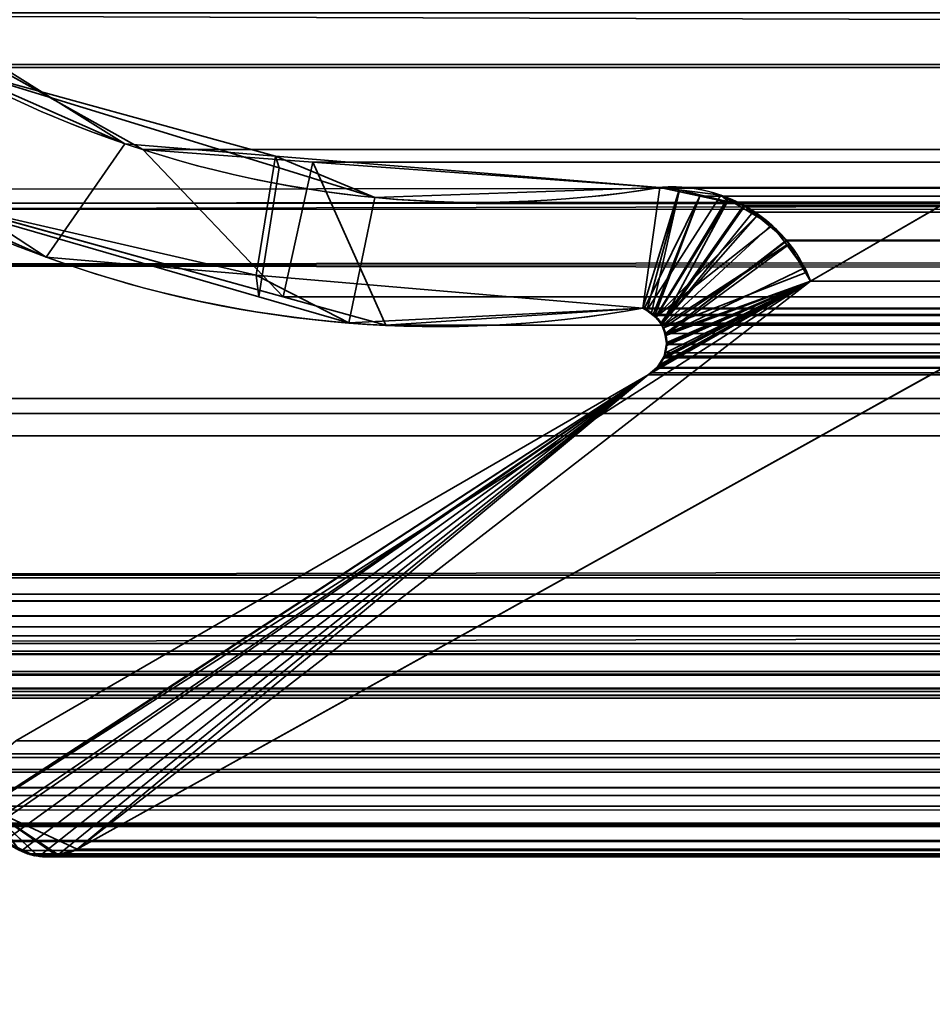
# Model space of a CAD drawing. Header units: millimetres. Extents: x -503 to 6703, y -110 to 193.
# Tile 374 of 656: x 1144.55 to 1150.02, y -5.63 to 0.27. Entities that reach past the tile are written whole.
import ezdxf

# ---------------------------------------------------------------- set-up
doc = ezdxf.new("R2010")
doc.units = ezdxf.units.MM
doc.layers.add('151', color=7, linetype='Continuous', true_color=0xffffff)

# ---------------------------------------------------------------- blocks, each defined once
blk = doc.blocks.new('UG_SURFACE_002')
at = {"layer": '151', "color": 252, "linetype": 'Continuous', "lineweight": 35}
for points in [[(2052.5, -14, 2212.25), (2052.5, 174.4, 2212.25), (947.5, 174.4, 2212.25), (947.5, -14, 2212.25)], [(1097.5, -14, 2062.2499), (1097.5, 174.4, 2062.2499), (1902.5, 174.4, 2062.2499), (1902.5, -14, 2062.2499)]]:
    blk.add_3dface(points, dxfattribs=at)
blk = doc.blocks.new('UG_SURFACE_141')
at = {"layer": '151', "color": 35, "linetype": 'Continuous', "lineweight": 35}
for points in [[(1141, 0, 2), (1859, 0, 2), (1859, -2), (1141, -2)], [(1859, 0, 2), (1141, 0, 2), (1192.1731, 0, 1005.7611), (1196, 0, 1005)], [(1141, 0, 2), (1141, 0, 1027), (1186.7613, 0, 1011.1731), (1188.929, 0, 1007.929)], [(1141, 0, 1027), (1186, 0, 1031.9999), (1186, 0, 1015)], [(1188.929, 0, 1007.929), (1192.1731, 0, 1005.7611), (1141, 0, 2)], [(1141, 0, 1027), (1186.7613, 0, 1035.8268), (1186, 0, 1031.9999)], [(1141, 0, 1027), (1186.4895, 0, 1107.0901), (1186.0548, 0, 1102.9547)], [(1186, 0, 1015), (1186.7613, 0, 1011.1731), (1141, 0, 1027)], [(1186.0548, 0, 1102.9547), (1188.929, 0, 1039.0711), (1186.7613, 0, 1035.8268), (1141, 0, 1027)], [(1141, 0, 2017), (1188.5686, 0, 1110.6913), (1186.4895, 0, 1107.0901)], [(1186.4895, 0, 1107.0901), (1141, 0, 1027), (1141, 0, 2017)], [(1141, 0, 2017), (1196, 0, 1114), (1191.9327, 0, 1113.1355)], [(1191.9327, 0, 1113.1355), (1188.5686, 0, 1110.6913), (1141, 0, 2017)], [(1200.0674, 0, 1113.1355), (1196, 0, 1114), (1141, 0, 2017), (1859, 0, 2017)], [(1859, -9, 2017), (1859, 0, 2017), (1141, 0, 2017), (1141, -9, 2017)], [(1859, -2), (1859, -9), (1141, -9), (1141, -2)]]:
    blk.add_3dface(points, dxfattribs=at)
blk = doc.blocks.new('UG_SURFACE_168')
at = {"layer": '151', "color": 252, "linetype": 'Continuous', "lineweight": 35}
for points in [[(1135.5, -25.92, 2021.75), (1864.5, -25.92, 2021.75), (1864.5, 14.42, 2021.75), (1135.5, 14.42, 2021.75)], [(1137, -25.92, 2020.2501), (1137, 14.42, 2020.2501), (1863, 14.42, 2020.2501), (1863, -25.92, 2020.2501)]]:
    blk.add_3dface(points, dxfattribs=at)
blk = doc.blocks.new('UG_SURFACE_196')
at = {"layer": '151', "color": 7, "linetype": 'Continuous', "lineweight": 35}
for points in [[(1143.8143, -0.567, 2013.4356), (1144.7138, -1.1528, 2012.5363), (1145.1848, -0.474, 2012.0652), (1144.0574, 0.2278, 2013.1927)], [(1144.1391, -0.0133, -7.75), (1144.0574, 0.2278, 2013.1927), (1145.1848, -0.474, 2012.0652)], [(1144.1391, -0.0133, -7.75), (1146.1076, -0.6191, -7.75), (1145.9864, -1.3907, -7.75), (1143.8637, -0.7759, -7.75)], [(1144.1391, -0.0133, -7.75), (1145.1848, -0.474, 2012.0652), (1146.0862, -0.5476, 2011.1637)], [(1146.0862, -0.5476, 2011.1637), (1146.1076, -0.6191, -7.75), (1144.1391, -0.0133, -7.75)], [(1152.2764, -0.597, -7.75), (1144.8995, -4.6975, -7.75), (1149.2902, -1.2961, -7.75), (1151.4056, -0.0688, -7.75)], [(1151.4056, -0.0688, 2005.8444), (1149.2902, -1.2961, 2007.9598), (1144.8995, -4.6975, 2012.3506), (1152.2764, -0.597, 2004.9736)], [(1151.4056, -0.0688, -7.75), (1149.2902, -1.2961, -7.75), (1149.2902, -1.2961, 2007.9598), (1151.4056, -0.0688, 2005.8444)], [(1146.0862, -0.5476, 2011.1637), (1145.1848, -0.474, 2012.0652), (1144.7138, -1.1528, 2012.5363), (1145.9702, -1.2602, 2011.2798)], [(1144.7138, -1.1528, 2012.5363), (1143.8143, -0.567, 2013.4356), (1143.8637, -0.7759, -7.75)], [(1145.9702, -1.2602, 2011.2798), (1148.2856, -1.4582, 2008.9643), (1148.3876, -0.7357, 2008.8625), (1146.0862, -0.5476, 2011.1637)], [(1146.6807, -0.7956, -7.75), (1146.0862, -0.5476, 2011.1637), (1148.3876, -0.7357, 2008.8625)], [(1146.6807, -0.7956, -7.75), (1146.1076, -0.6191, -7.75), (1146.0862, -0.5476, 2011.1637)], [(1152.2764, -0.597, 2004.9736), (1144.8995, -4.6975, 2012.3506), (1144.8995, -4.6975, -7.75), (1152.2764, -0.597, -7.75)], [(1146.1076, -0.6191, -7.75), (1146.6807, -0.7956, -7.75), (1146.526, -1.547, -7.75), (1145.9864, -1.3907, -7.75)], [(1148.2856, -1.4582, -7.75), (1146.526, -1.547, -7.75), (1146.6807, -0.7956, -7.75), (1148.3876, -0.7357, -7.75)], [(1148.3876, -0.7357, 2008.8625), (1148.3876, -0.7357, -7.75), (1146.6807, -0.7956, -7.75)], [(1148.3876, -0.7357, -7.75), (1148.5034, -0.7501, -7.75), (1148.2856, -1.4582, -7.75)], [(1148.5028, -0.7599, 2008.7473), (1148.3876, -0.7357, 2008.8625), (1148.2856, -1.4582, 2008.9643), (1148.3102, -1.4716, 2008.9397)], [(1148.3085, -1.473, -7.75), (1148.2856, -1.4582, -7.75), (1148.5034, -0.7501, -7.75), (1148.752, -0.781, -7.75)], [(1148.3102, -1.4716, 2008.9397), (1148.3375, -1.4864, 2008.9126), (1148.5028, -0.7599, 2008.7473)], [(1148.7916, -0.8206, 2008.4584), (1148.5028, -0.7599, 2008.7473), (1148.3375, -1.4864, 2008.9126), (1148.3632, -1.5149, 2008.8868)], [(1148.3876, -0.7357, -7.75), (1148.3876, -0.7357, 2008.8625), (1148.5028, -0.7599, 2008.7473)], [(1148.5028, -0.7599, 2008.7473), (1148.5034, -0.7501, -7.75), (1148.3876, -0.7357, -7.75)], [(1148.5034, -0.7501, -7.75), (1148.5028, -0.7599, 2008.7473), (1148.7916, -0.8206, 2008.4584)], [(1148.7916, -0.8206, 2008.4584), (1148.752, -0.781, -7.75), (1148.5034, -0.7501, -7.75)], [(1143.8637, -0.7759, -7.75), (1145.9864, -1.3907, -7.75), (1145.9702, -1.2602, 2011.2798)], [(1145.9702, -1.2602, 2011.2798), (1144.7138, -1.1528, 2012.5363), (1143.8637, -0.7759, -7.75)], [(1148.752, -0.781, -7.75), (1148.79, -0.8036, -7.75), (1148.3629, -1.508, -7.75), (1148.3085, -1.473, -7.75)], [(1148.79, -0.8036, -7.75), (1148.9669, -0.9082, -7.75), (1148.3629, -1.508, -7.75)], [(1148.3632, -1.5149, 2008.8868), (1148.398, -1.5535, 2008.852), (1148.7916, -0.8206, 2008.4584)], [(1148.398, -1.5535, 2008.852), (1148.9727, -0.9008, 2008.2772), (1148.8874, -0.8407, 2008.3625), (1148.7916, -0.8206, 2008.4584)], [(1148.7916, -0.8206, 2008.4584), (1148.79, -0.8036, -7.75), (1148.752, -0.781, -7.75)], [(1148.79, -0.8036, -7.75), (1148.7916, -0.8206, 2008.4584), (1148.8874, -0.8407, 2008.3625)], [(1148.8874, -0.8407, 2008.3625), (1148.9669, -0.9082, -7.75), (1148.79, -0.8036, -7.75)], [(1148.8874, -0.8407, 2008.3625), (1148.9727, -0.9008, 2008.2772), (1148.9669, -0.9082, -7.75)], [(1148.365, -1.5112, -7.75), (1148.3629, -1.508, -7.75), (1148.9669, -0.9082, -7.75), (1149.0604, -0.9635, -7.75)], [(1149.0554, -0.9589, 2008.1947), (1148.9727, -0.9008, 2008.2772), (1148.398, -1.5535, 2008.852), (1148.402, -1.5635, 2008.848)], [(1149.0604, -0.9635, -7.75), (1148.9669, -0.9082, -7.75), (1148.9727, -0.9008, 2008.2772)], [(1149.0604, -0.9635, -7.75), (1148.9727, -0.9008, 2008.2772), (1149.0554, -0.9589, 2008.1947)], [(1148.4014, -1.5638, -7.75), (1148.365, -1.5112, -7.75), (1149.0604, -0.9635, -7.75), (1149.1469, -1.0803, -7.75)], [(1148.402, -1.5635, 2008.848), (1148.4238, -1.6191, 2008.8263), (1149.1517, -1.0837, 2008.0984), (1149.0554, -0.9589, 2008.1947)], [(1149.0554, -0.9589, 2008.1947), (1149.1469, -1.0803, -7.75), (1149.0604, -0.9635, -7.75)], [(1149.0554, -0.9589, 2008.1947), (1149.1517, -1.0837, 2008.0984), (1149.1469, -1.0803, -7.75)], [(1149.1469, -1.0803, -7.75), (1148.4094, -1.5754, -7.75), (1148.4014, -1.5638, -7.75)], [(1149.1469, -1.0803, -7.75), (1149.2668, -1.2421, -7.75), (1148.4094, -1.5754, -7.75)], [(1148.4238, -1.6191, 2008.8263), (1149.2546, -1.217, 2007.9954), (1149.1517, -1.0837, 2008.0984)], [(1149.2668, -1.2421, -7.75), (1149.1469, -1.0803, -7.75), (1149.1517, -1.0837, 2008.0984)], [(1149.2668, -1.2421, -7.75), (1149.1517, -1.0837, 2008.0984), (1149.2546, -1.217, 2007.9954)], [(1149.2902, -1.2961, 2007.9598), (1149.2546, -1.217, 2007.9954), (1148.4238, -1.6191, 2008.8263), (1148.4239, -1.622, 2008.826)], [(1149.2546, -1.217, 2007.9954), (1149.2902, -1.2961, -7.75), (1149.2668, -1.2421, -7.75)], [(1149.2546, -1.217, 2007.9954), (1149.2902, -1.2961, 2007.9598), (1149.2902, -1.2961, -7.75)], [(1144.3566, -4.4464, 2012.8934), (1149.2902, -1.2961, 2007.9598), (1148.3175, -1.8586, 2008.9326)], [(1144.8995, -4.6975, 2012.3506), (1149.2902, -1.2961, 2007.9598), (1144.3566, -4.4464, 2012.8934)], [(1148.3175, -1.8586, -7.75), (1148.3632, -1.8237, -7.75), (1149.2902, -1.2961, -7.75), (1144.8995, -4.6975, -7.75)], [(1145.9702, -1.2602, 2011.2798), (1145.9864, -1.3907, -7.75), (1146.526, -1.547, -7.75)], [(1148.2856, -1.4582, 2008.9643), (1145.9702, -1.2602, 2011.2798), (1146.526, -1.547, -7.75)], [(1148.3684, -1.813, 2008.8818), (1148.3175, -1.8586, 2008.9326), (1149.2902, -1.2961, 2007.9598)], [(1149.2902, -1.2961, -7.75), (1148.3632, -1.8237, -7.75), (1148.3684, -1.8157, -7.75)], [(1148.3684, -1.8157, -7.75), (1148.4028, -1.763, -7.75), (1149.2902, -1.2961, -7.75)], [(1149.2902, -1.2961, 2007.9598), (1148.3861, -1.7971, 2008.8639), (1148.3684, -1.813, 2008.8818)], [(1149.2902, -1.2961, 2007.9598), (1148.4141, -1.7456, 2008.8358), (1148.4044, -1.7635, 2008.8456), (1148.3861, -1.7971, 2008.8639)], [(1148.4028, -1.763, -7.75), (1148.4141, -1.7456, -7.75), (1149.2902, -1.2961, -7.75)], [(1148.4197, -1.623, -7.75), (1148.4094, -1.5754, -7.75), (1149.2668, -1.2421, -7.75), (1149.2902, -1.2961, -7.75)], [(1149.2902, -1.2961, -7.75), (1148.4141, -1.7456, -7.75), (1148.4257, -1.6816, -7.75)], [(1149.2902, -1.2961, 2007.9598), (1148.4282, -1.6826, 2008.8217), (1148.4141, -1.7456, 2008.8358)], [(1149.2902, -1.2961, -7.75), (1148.4288, -1.6645, -7.75), (1148.4197, -1.623, -7.75)], [(1148.4239, -1.622, 2008.826), (1148.4282, -1.6821, 2008.8217), (1148.4282, -1.6826, 2008.8217), (1149.2902, -1.2961, 2007.9598)], [(1148.4257, -1.6816, -7.75), (1148.4288, -1.6645, -7.75), (1149.2902, -1.2961, -7.75)], [(1146.526, -1.547, -7.75), (1148.2856, -1.4582, -7.75), (1148.2856, -1.4582, 2008.9643)], [(1148.2856, -1.4582, -7.75), (1148.3085, -1.473, -7.75), (1148.3102, -1.4716, 2008.9397)], [(1148.3102, -1.4716, 2008.9397), (1148.2856, -1.4582, 2008.9643), (1148.2856, -1.4582, -7.75)], [(1148.3375, -1.4864, 2008.9126), (1148.3102, -1.4716, 2008.9397), (1148.3085, -1.473, -7.75)], [(1148.3085, -1.473, -7.75), (1148.3629, -1.508, -7.75), (1148.3632, -1.5149, 2008.8868)], [(1148.3632, -1.5149, 2008.8868), (1148.3375, -1.4864, 2008.9126), (1148.3085, -1.473, -7.75)], [(1148.3629, -1.508, -7.75), (1148.365, -1.5112, -7.75), (1148.3632, -1.5149, 2008.8868)], [(1148.398, -1.5535, 2008.852), (1148.3632, -1.5149, 2008.8868), (1148.365, -1.5112, -7.75)], [(1148.365, -1.5112, -7.75), (1148.4014, -1.5638, -7.75), (1148.402, -1.5635, 2008.848)], [(1148.402, -1.5635, 2008.848), (1148.398, -1.5535, 2008.852), (1148.365, -1.5112, -7.75)], [(1148.4238, -1.6191, 2008.8263), (1148.402, -1.5635, 2008.848), (1148.4014, -1.5638, -7.75)], [(1148.4014, -1.5638, -7.75), (1148.4094, -1.5754, -7.75), (1148.4239, -1.622, 2008.826)], [(1148.4239, -1.622, 2008.826), (1148.4238, -1.6191, 2008.8263), (1148.4014, -1.5638, -7.75)], [(1148.4094, -1.5754, -7.75), (1148.4197, -1.623, -7.75), (1148.4239, -1.622, 2008.826)], [(1148.4282, -1.6821, 2008.8217), (1148.4239, -1.622, 2008.826), (1148.4197, -1.623, -7.75)], [(1148.4197, -1.623, -7.75), (1148.4288, -1.6645, -7.75), (1148.4282, -1.6821, 2008.8217)], [(1148.4282, -1.6826, 2008.8217), (1148.4257, -1.6816, -7.75), (1148.4141, -1.7456, -7.75)], [(1148.4141, -1.7456, -7.75), (1148.4141, -1.7456, 2008.8358), (1148.4282, -1.6826, 2008.8217)], [(1148.4288, -1.6645, -7.75), (1148.4257, -1.6816, -7.75), (1148.4282, -1.6821, 2008.8217)], [(1148.4282, -1.6826, 2008.8217), (1148.4282, -1.6821, 2008.8217), (1148.4257, -1.6816, -7.75)], [(1148.3861, -1.7971, 2008.8639), (1148.4028, -1.763, -7.75), (1148.3684, -1.8157, -7.75)], [(1148.3861, -1.7971, 2008.8639), (1148.4044, -1.7635, 2008.8456), (1148.4028, -1.763, -7.75)], [(1148.4028, -1.763, -7.75), (1148.4044, -1.7635, 2008.8456), (1148.4141, -1.7456, 2008.8358)], [(1148.4141, -1.7456, 2008.8358), (1148.4141, -1.7456, -7.75), (1148.4028, -1.763, -7.75)], [(1148.3175, -1.8586, -7.75), (1148.3175, -1.8586, 2008.9326), (1148.3684, -1.813, 2008.8818)], [(1148.3684, -1.813, 2008.8818), (1148.3632, -1.8237, -7.75), (1148.3175, -1.8586, -7.75)], [(1148.3684, -1.813, 2008.8818), (1148.3684, -1.8157, -7.75), (1148.3632, -1.8237, -7.75)], [(1148.3684, -1.8157, -7.75), (1148.3684, -1.813, 2008.8818), (1148.3861, -1.7971, 2008.8639)], [(1144.3565, -4.4464, -7.75), (1148.3175, -1.8586, -7.75), (1144.8995, -4.6975, -7.75), (1144.7798, -4.7371, -7.75)], [(1144.5009, -4.0763, -7.75), (1144.5317, -4.0486, -7.75), (1148.3175, -1.8586, -7.75), (1144.3565, -4.4464, -7.75)], [(1148.3175, -1.8586, 2008.9326), (1144.5317, -4.0486, 2012.7182), (1144.4994, -4.0777, 2012.7506), (1144.3566, -4.4464, 2012.8934)], [(1144.5317, -4.0486, 2012.7182), (1148.3175, -1.8586, 2008.9326), (1148.3175, -1.8586, -7.75), (1144.5317, -4.0486, -7.75)], [(1144.3565, -4.4464, -7.75), (1144.7798, -4.7371, -7.75), (1144.7679, -4.7411, -7.75), (1144.6593, -4.7331, -7.75)], [(1144.6593, -4.7331, -7.75), (1144.6158, -4.7299, -7.75), (1144.5419, -4.693, -7.75), (1144.3565, -4.4464, -7.75)], [(1144.3566, -4.4464, 2012.8934), (1144.7802, -4.728, 2012.4698), (1144.8406, -4.7238, 2012.4094), (1144.8995, -4.6975, 2012.3506)], [(1144.3566, -4.4464, 2012.8934), (1144.6587, -4.7364, 2012.5914), (1144.7802, -4.728, 2012.4698)], [(1144.5419, -4.6873, 2012.7082), (1144.646, -4.7372, 2012.604), (1144.6587, -4.7364, 2012.5914), (1144.3566, -4.4464, 2012.8934)], [(1144.646, -4.7372, 2012.604), (1144.5419, -4.6873, 2012.7082), (1144.5419, -4.693, -7.75)], [(1144.5419, -4.693, -7.75), (1144.6158, -4.7299, -7.75), (1144.646, -4.7372, 2012.604)], [(1144.7798, -4.7371, -7.75), (1144.8995, -4.6975, -7.75), (1144.8995, -4.6975, 2012.3506)], [(1144.8995, -4.6975, 2012.3506), (1144.8406, -4.7238, 2012.4094), (1144.7798, -4.7371, -7.75)], [(1144.6158, -4.7299, -7.75), (1144.6593, -4.7331, -7.75), (1144.6587, -4.7364, 2012.5914)], [(1144.6587, -4.7364, 2012.5914), (1144.646, -4.7372, 2012.604), (1144.6158, -4.7299, -7.75)], [(1144.7802, -4.728, 2012.4698), (1144.6587, -4.7364, 2012.5914), (1144.6593, -4.7331, -7.75)], [(1144.6593, -4.7331, -7.75), (1144.7679, -4.7411, -7.75), (1144.7802, -4.728, 2012.4698)], [(1144.7679, -4.7411, -7.75), (1144.7798, -4.7371, -7.75), (1144.7802, -4.728, 2012.4698)], [(1144.8406, -4.7238, 2012.4094), (1144.7802, -4.728, 2012.4698), (1144.7798, -4.7371, -7.75)]]:
    blk.add_3dface(points, dxfattribs=at)
blk = doc.blocks.new('UG_SURFACE_197')
at = {"layer": '151', "color": 7, "linetype": 'Continuous', "lineweight": 35}
for points in [[(1856.9752, 0.7572, 2014.2252), (1855.5887, -0.0174, 2012.8386), (1144.4113, -0.0174, 2012.8386), (1143.0248, 0.7572, 2014.2252)], [(1138.7697, -0.8721, 2018.4803), (1861.1926, 0.5499, 2018.4426), (1861.187, -0.4242, 2018.4369)], [(1138.7697, -0.8721, 2018.4803), (1138.8074, 0.5499, 2018.4426), (1861.1926, 0.5499, 2018.4426)], [(1857.3426, 0.0339, 2014.5926), (1142.3917, 0.4412, 2014.8582), (1143.8079, -0.7461, 2013.4423)], [(1857.3426, 0.0339, 2014.5926), (1857.6423, 0.3421, 2014.8923), (1142.3917, 0.4412, 2014.8582)], [(1862.3573, -2.122, 2019.6073), (1137.7392, 0.3108, 2019.5107), (1137.651, -2.0879, 2019.5992)], [(1862.3573, -2.122, 2019.6073), (1862.2143, 0.3098, 2019.4643), (1137.7392, 0.3108, 2019.5107)], [(1857.3426, 0.0339, 2014.5926), (1143.8079, -0.7461, 2013.4423), (1144.1107, -0.8301, 2013.1392)], [(1144.1107, -0.8301, 2013.1392), (1855.8663, -0.7668, 2013.1164), (1857.3426, 0.0339, 2014.5926)], [(1144.4113, -0.0174, 2012.8386), (1145.2919, -0.5094, 2011.9581), (1146.1316, -1.3904, 2011.1184), (1144.1107, -0.8301, 2013.1392)], [(1145.2919, -0.5094, 2011.9581), (1144.4113, -0.0174, 2012.8386), (1855.5887, -0.0174, 2012.8386)], [(1145.2919, -0.5094, 2011.9581), (1855.5887, -0.0174, 2012.8386), (1854.7081, -0.5094, 2011.9581)], [(1152.2764, -0.597, 2004.9736), (1144.8995, -4.6975, 2012.3506), (1149.2902, -1.2961, 2007.9598), (1151.4056, -0.0688, 2005.8444)], [(1151.4056, -0.0688, 2005.8444), (1149.2902, -1.2961, 2007.9598), (1850.7098, -1.2961, 2007.9598), (1848.5944, -0.0688, 2005.8444)], [(1861.187, -0.4242, 2018.4369), (1138.6945, -1.2, 2018.5554), (1138.7697, -0.8721, 2018.4803)], [(1861.187, -0.4242, 2018.4369), (1861.2999, -1.2073, 2018.5499), (1138.6945, -1.2, 2018.5554)], [(1146.1316, -1.3904, 2011.1184), (1145.2919, -0.5094, 2011.9581), (1146.3102, -0.5839, 2010.9398)], [(1854.7081, -0.5094, 2011.9581), (1853.6898, -0.5839, 2010.9398), (1146.3102, -0.5839, 2010.9398), (1145.2919, -0.5094, 2011.9581)], [(1146.7457, -1.5607, 2010.5042), (1146.1316, -1.3904, 2011.1184), (1146.3102, -0.5839, 2010.9398)], [(1146.3102, -0.5839, 2010.9398), (1148.3876, -0.7357, 2008.8625), (1148.2856, -1.4582, 2008.9643), (1146.7457, -1.5607, 2010.5042)], [(1146.3102, -0.5839, 2010.9398), (1853.6898, -0.5839, 2010.9398), (1851.6124, -0.7357, 2008.8625), (1148.3876, -0.7357, 2008.8625)], [(1847.7236, -0.597, 2004.9736), (1855.1005, -4.6975, 2012.3506), (1144.8995, -4.6975, 2012.3506), (1152.2764, -0.597, 2004.9736)], [(1148.2928, -1.4627, 2008.9571), (1148.2856, -1.4582, 2008.9643), (1148.3876, -0.7357, 2008.8625), (1148.6272, -0.7874, 2008.6229)], [(1148.3876, -0.7357, 2008.8625), (1851.6124, -0.7357, 2008.8625), (1851.3709, -0.7731, 2008.621)], [(1851.3709, -0.7731, 2008.621), (1148.6272, -0.7874, 2008.6229), (1148.3876, -0.7357, 2008.8625)], [(1854.9417, -1.2682, 2012.1918), (1855.8663, -0.7668, 2013.1164), (1144.1107, -0.8301, 2013.1392)], [(1148.6272, -0.7874, 2008.6229), (1148.3482, -1.4972, 2008.9018), (1148.2928, -1.4627, 2008.9571)], [(1148.6272, -0.7874, 2008.6229), (1148.3577, -1.5032, 2008.8923), (1148.3482, -1.4972, 2008.9018)], [(1148.3941, -1.549, 2008.8561), (1148.3577, -1.5032, 2008.8923), (1148.6272, -0.7874, 2008.6229), (1148.8875, -0.8436, 2008.3625)], [(1148.6272, -0.7874, 2008.6229), (1851.3709, -0.7731, 2008.621), (1851.1984, -0.7998, 2008.4484)], [(1851.1984, -0.7998, 2008.4484), (1148.8875, -0.8436, 2008.3625), (1148.6272, -0.7874, 2008.6229)], [(1851.1984, -0.7998, 2008.4484), (1851.1159, -0.8538, 2008.3659), (1148.8875, -0.8436, 2008.3625)], [(1144.1107, -0.8301, 2013.1392), (1146.1316, -1.3904, 2011.1184), (1853.879, -1.3308, 2011.1289)], [(1853.879, -1.3308, 2011.1289), (1854.9417, -1.2682, 2012.1918), (1144.1107, -0.8301, 2013.1392)], [(1148.3995, -1.5558, 2008.8506), (1148.3941, -1.549, 2008.8561), (1148.8875, -0.8436, 2008.3625), (1148.8959, -0.8454, 2008.3542)], [(1148.8959, -0.8454, 2008.3542), (1148.9431, -0.8844, 2008.307), (1148.3995, -1.5558, 2008.8506)], [(1148.8959, -0.8454, 2008.3542), (1148.8875, -0.8436, 2008.3625), (1851.1159, -0.8538, 2008.3659)], [(1148.8959, -0.8454, 2008.3542), (1851.1159, -0.8538, 2008.3659), (1851.0584, -0.8916, 2008.3084)], [(1851.0584, -0.8916, 2008.3084), (1148.9431, -0.8844, 2008.307), (1148.8959, -0.8454, 2008.3542)], [(1148.4218, -1.6106, 2008.8284), (1148.3995, -1.5558, 2008.8506), (1148.9431, -0.8844, 2008.307), (1149.1449, -1.0515, 2008.105)], [(1149.1449, -1.0515, 2008.105), (1148.9431, -0.8844, 2008.307), (1851.0584, -0.8916, 2008.3084)], [(1149.1449, -1.0515, 2008.105), (1851.0584, -0.8916, 2008.3084), (1850.9189, -0.9829, 2008.1689)], [(1850.9189, -0.9829, 2008.1689), (1149.1468, -1.0545, 2008.1031), (1149.1449, -1.0515, 2008.105)], [(1850.9189, -0.9829, 2008.1689), (1850.8581, -1.0629, 2008.1081), (1149.1468, -1.0545, 2008.1031)], [(1149.1449, -1.0515, 2008.105), (1149.1468, -1.0545, 2008.1031), (1148.4218, -1.6106, 2008.8284)], [(1149.1468, -1.0545, 2008.1031), (1149.2902, -1.2961, 2007.9598), (1148.4218, -1.6106, 2008.8284)], [(1149.1468, -1.0545, 2008.1031), (1850.8581, -1.0629, 2008.1081), (1850.7555, -1.1981, 2008.0054)], [(1850.7555, -1.1981, 2008.0054), (1149.2902, -1.2961, 2007.9598), (1149.1468, -1.0545, 2008.1031)], [(1861.413, -1.9929, 2018.6632), (1138.1754, -3.4656, 2019.0747), (1138.6945, -1.2, 2018.5554)], [(1138.6945, -1.2, 2018.5554), (1861.2999, -1.2073, 2018.5499), (1861.413, -1.9929, 2018.6632)], [(1850.7555, -1.1981, 2008.0054), (1850.7098, -1.2961, 2007.9598), (1149.2902, -1.2961, 2007.9598)], [(1148.3175, -1.8586, 2008.9326), (1148.3359, -1.8467, 2008.914), (1149.2902, -1.2961, 2007.9598), (1144.8995, -4.6975, 2012.3506)], [(1148.3359, -1.8467, 2008.914), (1148.3696, -1.8172, 2008.8804), (1149.2902, -1.2961, 2007.9598)], [(1149.2902, -1.2961, 2007.9598), (1148.3696, -1.8172, 2008.8804), (1148.3722, -1.8129, 2008.8778)], [(1148.3722, -1.8129, 2008.8778), (1148.4071, -1.7569, 2008.8429), (1149.2902, -1.2961, 2007.9598)], [(1148.4071, -1.7569, 2008.8429), (1148.4141, -1.7456, 2008.8358), (1149.2902, -1.2961, 2007.9598)], [(1149.2902, -1.2961, 2007.9598), (1148.4141, -1.7456, 2008.8358), (1148.4206, -1.7264, 2008.8296)], [(1149.2902, -1.2961, 2007.9598), (1148.4206, -1.7264, 2008.8296), (1148.4282, -1.6767, 2008.8217)], [(1149.2902, -1.2961, 2007.9598), (1148.4287, -1.6734, 2008.8212), (1148.4218, -1.6108, 2008.8282), (1148.4218, -1.6106, 2008.8284)], [(1148.4282, -1.6767, 2008.8217), (1148.4287, -1.6734, 2008.8212), (1149.2902, -1.2961, 2007.9598)], [(1853.879, -1.3308, 2011.1289), (1146.1316, -1.3904, 2011.1184), (1146.7457, -1.5607, 2010.5042)], [(1853.879, -1.3308, 2011.1289), (1146.7457, -1.5607, 2010.5042), (1148.2856, -1.4582, 2008.9643)], [(1148.2856, -1.4582, 2008.9643), (1851.7144, -1.4582, 2008.9643), (1853.879, -1.3308, 2011.1289)], [(1148.2856, -1.4582, 2008.9643), (1148.2928, -1.4627, 2008.9571), (1851.707, -1.462, 2008.9569)], [(1851.707, -1.462, 2008.9569), (1851.7144, -1.4582, 2008.9643), (1148.2856, -1.4582, 2008.9643)], [(1851.6725, -1.4795, 2008.9226), (1851.707, -1.462, 2008.9569), (1148.2928, -1.4627, 2008.9571)], [(1851.6725, -1.4795, 2008.9226), (1148.2928, -1.4627, 2008.9571), (1148.3482, -1.4972, 2008.9018)], [(1148.3482, -1.4972, 2008.9018), (1851.6525, -1.4982, 2008.9025), (1851.6725, -1.4795, 2008.9226)], [(1851.616, -1.5323, 2008.8661), (1148.3482, -1.4972, 2008.9018), (1148.3577, -1.5032, 2008.8923)], [(1851.616, -1.5323, 2008.8661), (1851.6525, -1.4982, 2008.9025), (1148.3482, -1.4972, 2008.9018)], [(1148.3577, -1.5032, 2008.8923), (1851.6066, -1.5495, 2008.8565), (1851.616, -1.5323, 2008.8661)], [(1148.3577, -1.5032, 2008.8923), (1148.3941, -1.549, 2008.8561), (1851.6066, -1.5495, 2008.8565)], [(1851.5853, -1.5884, 2008.8353), (1148.3941, -1.549, 2008.8561), (1148.3995, -1.5558, 2008.8506)], [(1851.5853, -1.5884, 2008.8353), (1851.6066, -1.5495, 2008.8565), (1148.3941, -1.549, 2008.8561)], [(1148.3995, -1.5558, 2008.8506), (1851.5795, -1.6115, 2008.8296), (1851.5853, -1.5884, 2008.8353)], [(1148.3995, -1.5558, 2008.8506), (1148.4218, -1.6106, 2008.8284), (1851.5795, -1.6115, 2008.8296)], [(1148.4218, -1.6106, 2008.8284), (1148.4218, -1.6108, 2008.8282), (1851.5795, -1.6115, 2008.8296)], [(1851.573, -1.6382, 2008.8229), (1148.4218, -1.6108, 2008.8282), (1148.4287, -1.6734, 2008.8212)], [(1851.573, -1.6382, 2008.8229), (1851.5795, -1.6115, 2008.8296), (1148.4218, -1.6108, 2008.8282)], [(1148.4287, -1.6734, 2008.8212), (1851.5729, -1.6768, 2008.8229), (1851.573, -1.6382, 2008.8229)], [(1851.5729, -1.6936, 2008.8229), (1148.4282, -1.6767, 2008.8217), (1148.4206, -1.7264, 2008.8296)], [(1148.4206, -1.7264, 2008.8296), (1851.5859, -1.7456, 2008.8358), (1851.5729, -1.6936, 2008.8229)], [(1148.4287, -1.6734, 2008.8212), (1148.4282, -1.6767, 2008.8217), (1851.5729, -1.6768, 2008.8229)], [(1851.5729, -1.6936, 2008.8229), (1851.5729, -1.6768, 2008.8229), (1148.4282, -1.6767, 2008.8217)], [(1851.6229, -1.8086, 2008.873), (1148.4071, -1.7569, 2008.8429), (1148.3722, -1.8129, 2008.8778)], [(1148.4141, -1.7456, 2008.8358), (1148.4071, -1.7569, 2008.8429), (1851.5927, -1.7573, 2008.8427)], [(1851.6229, -1.8086, 2008.873), (1851.5927, -1.7573, 2008.8427), (1148.4071, -1.7569, 2008.8429)], [(1148.4206, -1.7264, 2008.8296), (1148.4141, -1.7456, 2008.8358), (1851.5859, -1.7456, 2008.8358)], [(1851.5927, -1.7573, 2008.8427), (1851.5859, -1.7456, 2008.8358), (1148.4141, -1.7456, 2008.8358)], [(1851.6825, -1.8586, 2008.9326), (1148.3696, -1.8172, 2008.8804), (1148.3359, -1.8467, 2008.914)], [(1148.3696, -1.8172, 2008.8804), (1851.6825, -1.8586, 2008.9326), (1851.6277, -1.8126, 2008.8778)], [(1851.6277, -1.8126, 2008.8778), (1148.3722, -1.8129, 2008.8778), (1148.3696, -1.8172, 2008.8804)], [(1148.3722, -1.8129, 2008.8778), (1851.6277, -1.8126, 2008.8778), (1851.6229, -1.8086, 2008.873)], [(1144.3871, -4.5429, 2012.8629), (1144.3568, -4.4634, 2012.8932), (1144.3539, -4.441, 2012.8961), (1148.3175, -1.8586, 2008.9326)], [(1144.4434, -4.1271, 2012.8067), (1144.5317, -4.0486, 2012.7182), (1148.3175, -1.8586, 2008.9326), (1144.3539, -4.441, 2012.8961)], [(1148.3175, -1.8586, 2008.9326), (1144.3998, -4.5617, 2012.8503), (1144.3923, -4.5523, 2012.8577), (1144.3871, -4.5429, 2012.8629)], [(1144.4683, -4.6469, 2012.7816), (1144.3998, -4.5617, 2012.8503), (1148.3175, -1.8586, 2008.9326)], [(1148.3175, -1.8586, 2008.9326), (1144.5671, -4.706, 2012.6829), (1144.4724, -4.6518, 2012.7778), (1144.4683, -4.6469, 2012.7816)], [(1855.4683, -4.0486, 2012.7182), (1851.6825, -1.8586, 2008.9326), (1148.3175, -1.8586, 2008.9326), (1144.5317, -4.0486, 2012.7182)], [(1144.6767, -4.735, 2012.5732), (1144.6013, -4.7255, 2012.6486), (1144.5671, -4.706, 2012.6829), (1148.3175, -1.8586, 2008.9326)], [(1148.3175, -1.8586, 2008.9326), (1144.7871, -4.7307, 2012.4631), (1144.7438, -4.7435, 2012.5062), (1144.6767, -4.735, 2012.5732)], [(1148.3175, -1.8586, 2008.9326), (1144.8995, -4.6975, 2012.3506), (1144.7871, -4.7307, 2012.4631)], [(1148.3359, -1.8467, 2008.914), (1148.3175, -1.8586, 2008.9326), (1851.6825, -1.8586, 2008.9326)], [(1861.413, -1.9929, 2018.6632), (1861.8217, -3.4666, 2019.0716), (1138.1754, -3.4656, 2019.0747)], [(1137.651, -2.0879, 2019.5992), (1137.5993, -2.223, 2019.6507), (1862.3973, -2.2256, 2019.6474)], [(1137.651, -2.0879, 2019.5992), (1862.3973, -2.2256, 2019.6474), (1862.3573, -2.122, 2019.6073)], [(1862.3973, -2.2256, 2019.6474), (1137.5993, -2.223, 2019.6507), (1137.2817, -3.0566, 2019.9683)], [(1137.2817, -3.0566, 2019.9683), (1862.7183, -3.0566, 2019.9683), (1862.3973, -2.2256, 2019.6474)], [(1137.2749, -3.074, 2019.9752), (1862.7251, -3.074, 2019.9752), (1862.7183, -3.0566, 2019.9683), (1137.2817, -3.0566, 2019.9683)], [(1862.7634, -3.1716, 2020.0133), (1862.7251, -3.074, 2019.9752), (1137.2749, -3.074, 2019.9752), (1137.2366, -3.1716, 2020.0133)], [(1137.2318, -3.2122, 2020.0181), (1862.7682, -3.2122, 2020.0181), (1862.7634, -3.1716, 2020.0133)], [(1137.2366, -3.1716, 2020.0133), (1137.2318, -3.2122, 2020.0181), (1862.7634, -3.1716, 2020.0133)], [(1862.7682, -3.2122, 2020.0181), (1137.2318, -3.2122, 2020.0181), (1137.2213, -3.3021, 2020.0286)], [(1862.7787, -3.3021, 2020.0286), (1862.7682, -3.2122, 2020.0181), (1137.2213, -3.3021, 2020.0286)], [(1137.2213, -3.3021, 2020.0286), (1137.2303, -3.3666, 2020.0198), (1862.7697, -3.3666, 2020.0198), (1862.7787, -3.3021, 2020.0286)], [(1862.7622, -3.4209, 2020.0121), (1137.2303, -3.3666, 2020.0198), (1137.2378, -3.4209, 2020.0121)], [(1862.7622, -3.4209, 2020.0121), (1862.7697, -3.3666, 2020.0198), (1137.2303, -3.3666, 2020.0198)], [(1137.2378, -3.4209, 2020.0121), (1137.2737, -3.513, 2019.9764), (1862.7263, -3.513, 2019.9764), (1862.7622, -3.4209, 2020.0121)], [(1138.1602, -3.5319, 2019.0897), (1138.1754, -3.4656, 2019.0747), (1861.8217, -3.4666, 2019.0716)], [(1861.8217, -3.4666, 2019.0716), (1861.8398, -3.5319, 2019.0897), (1138.1602, -3.5319, 2019.0897)], [(1862.7263, -3.513, 2019.9764), (1137.2737, -3.513, 2019.9764), (1137.2796, -3.5281, 2019.9704)], [(1862.7204, -3.5281, 2019.9704), (1862.7263, -3.513, 2019.9764), (1137.2796, -3.5281, 2019.9704)], [(1137.2796, -3.5281, 2019.9704), (1137.359, -3.634, 2019.891), (1862.641, -3.634, 2019.891), (1862.7204, -3.5281, 2019.9704)], [(1138.0705, -3.6511, 2019.1796), (1861.8398, -3.5319, 2019.0897), (1861.9295, -3.6511, 2019.1796)], [(1138.0705, -3.6511, 2019.1796), (1138.1602, -3.5319, 2019.0897), (1861.8398, -3.5319, 2019.0897)], [(1862.641, -3.634, 2019.891), (1137.359, -3.634, 2019.891), (1137.3727, -3.6524, 2019.8772)], [(1862.6273, -3.6524, 2019.8772), (1862.641, -3.634, 2019.891), (1137.3727, -3.6524, 2019.8772)], [(1137.3727, -3.6524, 2019.8772), (1137.4831, -3.7332, 2019.7668), (1862.5169, -3.7332, 2019.7668), (1862.6273, -3.6524, 2019.8772)], [(1861.9295, -3.6511, 2019.1796), (1138.0633, -3.6559, 2019.1867), (1138.0705, -3.6511, 2019.1796)], [(1861.9295, -3.6511, 2019.1796), (1861.9367, -3.6559, 2019.1867), (1138.0633, -3.6559, 2019.1867)], [(1138.0633, -3.6559, 2019.1867), (1861.9367, -3.6559, 2019.1867), (1862.0602, -3.7382, 2019.3102), (1137.9398, -3.7382, 2019.3102)], [(1137.4996, -3.7378, 2019.7504), (1862.5004, -3.7378, 2019.7504), (1862.5169, -3.7332, 2019.7668), (1137.4831, -3.7332, 2019.7668)], [(1137.6394, -3.7769, 2019.6106), (1862.3606, -3.7769, 2019.6106), (1862.5004, -3.7378, 2019.7504), (1137.4996, -3.7378, 2019.7504)], [(1862.0836, -3.7538, 2019.3336), (1137.7937, -3.7758, 2019.4564), (1137.9164, -3.7538, 2019.3336)], [(1862.0836, -3.7538, 2019.3336), (1862.2063, -3.7758, 2019.4564), (1137.7937, -3.7758, 2019.4564)], [(1137.9164, -3.7538, 2019.3336), (1862.0602, -3.7382, 2019.3102), (1862.0836, -3.7538, 2019.3336)], [(1137.9164, -3.7538, 2019.3336), (1137.9398, -3.7382, 2019.3102), (1862.0602, -3.7382, 2019.3102)], [(1862.3027, -3.7931, 2019.5527), (1137.6394, -3.7769, 2019.6106), (1137.6973, -3.7931, 2019.5527)], [(1862.3027, -3.7931, 2019.5527), (1862.3606, -3.7769, 2019.6106), (1137.6394, -3.7769, 2019.6106)], [(1137.6973, -3.7931, 2019.5527), (1862.2063, -3.7758, 2019.4564), (1862.3027, -3.7931, 2019.5527)], [(1137.6973, -3.7931, 2019.5527), (1137.7937, -3.7758, 2019.4564), (1862.2063, -3.7758, 2019.4564)], [(1144.4434, -4.1271, 2012.8067), (1855.5566, -4.1271, 2012.8067), (1855.4683, -4.0486, 2012.7182), (1144.5317, -4.0486, 2012.7182)], [(1144.4194, -4.1484, 2012.8305), (1144.3791, -4.2216, 2012.871), (1855.6209, -4.2216, 2012.871)], [(1855.5806, -4.1484, 2012.8305), (1855.5566, -4.1271, 2012.8067), (1144.4434, -4.1271, 2012.8067), (1144.4194, -4.1484, 2012.8305)], [(1144.4194, -4.1484, 2012.8305), (1855.6209, -4.2216, 2012.871), (1855.5806, -4.1484, 2012.8305)], [(1144.3479, -4.3284, 2012.902), (1855.6521, -4.3284, 2012.902), (1855.6297, -4.2376, 2012.8798)], [(1144.3703, -4.2376, 2012.8798), (1144.3479, -4.3284, 2012.902), (1855.6297, -4.2376, 2012.8798)], [(1855.6297, -4.2376, 2012.8798), (1855.6209, -4.2216, 2012.871), (1144.3791, -4.2216, 2012.871), (1144.3703, -4.2376, 2012.8798)], [(1855.6546, -4.3759, 2012.9046), (1144.3478, -4.3304, 2012.9023), (1144.3454, -4.3759, 2012.9046)], [(1144.3479, -4.3284, 2012.902), (1144.3478, -4.3304, 2012.9023), (1855.6522, -4.3304, 2012.9023)], [(1855.6546, -4.3759, 2012.9046), (1855.6522, -4.3304, 2012.9023), (1144.3478, -4.3304, 2012.9023)], [(1144.3479, -4.3284, 2012.902), (1855.6522, -4.3304, 2012.9023), (1855.6521, -4.3284, 2012.902)], [(1144.3454, -4.3759, 2012.9046), (1144.3539, -4.441, 2012.8961), (1855.6461, -4.441, 2012.8961), (1855.6546, -4.3759, 2012.9046)], [(1144.3539, -4.441, 2012.8961), (1855.6129, -4.5429, 2012.8629), (1855.6432, -4.4634, 2012.8932)], [(1855.6129, -4.5429, 2012.8629), (1144.3539, -4.441, 2012.8961), (1144.3568, -4.4634, 2012.8932)], [(1855.6432, -4.4634, 2012.8932), (1855.6461, -4.441, 2012.8961), (1144.3539, -4.441, 2012.8961)], [(1144.3568, -4.4634, 2012.8932), (1144.3871, -4.5429, 2012.8629), (1855.6129, -4.5429, 2012.8629)], [(1144.3871, -4.5429, 2012.8629), (1144.3923, -4.5523, 2012.8577), (1855.6077, -4.5523, 2012.8577), (1855.6129, -4.5429, 2012.8629)], [(1144.3998, -4.5617, 2012.8503), (1855.6002, -4.5617, 2012.8503), (1855.6077, -4.5523, 2012.8577), (1144.3923, -4.5523, 2012.8577)], [(1144.4683, -4.6469, 2012.7816), (1855.5317, -4.6469, 2012.7816), (1855.6002, -4.5617, 2012.8503), (1144.3998, -4.5617, 2012.8503)], [(1855.5276, -4.6518, 2012.7778), (1144.4683, -4.6469, 2012.7816), (1144.4724, -4.6518, 2012.7778)], [(1855.5276, -4.6518, 2012.7778), (1855.5317, -4.6469, 2012.7816), (1144.4683, -4.6469, 2012.7816)], [(1144.4724, -4.6518, 2012.7778), (1144.5671, -4.706, 2012.6829), (1855.4329, -4.706, 2012.6829), (1855.5276, -4.6518, 2012.7778)], [(1855.4329, -4.706, 2012.6829), (1144.5671, -4.706, 2012.6829), (1144.6013, -4.7255, 2012.6486)], [(1855.3987, -4.7255, 2012.6486), (1855.4329, -4.706, 2012.6829), (1144.6013, -4.7255, 2012.6486)], [(1144.8995, -4.6975, 2012.3506), (1855.1005, -4.6975, 2012.3506), (1855.2129, -4.7307, 2012.4631), (1144.7871, -4.7307, 2012.4631)], [(1144.6013, -4.7255, 2012.6486), (1144.6767, -4.735, 2012.5732), (1855.3233, -4.735, 2012.5732), (1855.3987, -4.7255, 2012.6486)], [(1855.2562, -4.7435, 2012.5062), (1144.6767, -4.735, 2012.5732), (1144.7438, -4.7435, 2012.5062)], [(1855.2562, -4.7435, 2012.5062), (1855.3233, -4.735, 2012.5732), (1144.6767, -4.735, 2012.5732)], [(1144.7438, -4.7435, 2012.5062), (1855.2129, -4.7307, 2012.4631), (1855.2562, -4.7435, 2012.5062)], [(1144.7438, -4.7435, 2012.5062), (1144.7871, -4.7307, 2012.4631), (1855.2129, -4.7307, 2012.4631)]]:
    blk.add_3dface(points, dxfattribs=at)

msp = doc.modelspace()

# ---------------------------------------------------------------- linework, layer by layer
at = {"layer": '151', "color": 252, "linetype": 'Continuous', "lineweight": -3, "true_color": 0x939598}
for p, q in [((1141, 0, 2), (1859, 0, 2)), ((1141, 0, 2017), (1859, 0, 2017)), ((1151.4056, -0.0688, -7.75), (1149.2902, -1.2961, -7.75)), ((1149.2902, -1.2961, 2007.9598), (1151.4056, -0.0688, 2005.8444)), ((1149.2902, -1.2961, 2007.9598), (1151.4056, -0.0688, 2005.8444)), ((1152.2764, -0.597, -7.75), (1144.8995, -4.6975, -7.75)), ((1144.8995, -4.6975, 2012.3505), (1152.2764, -0.597, 2004.9736)), ((1152.2764, -0.597, 2004.9736), (1144.8995, -4.6975, 2012.3505)), ((1148.3876, -0.7357, -7.75), (1148.3876, -0.7357, 2008.8624)), ((1148.3876, -0.7357, 2008.8624), (1851.6124, -0.7357, 2008.8624)), ((1149.2902, -1.2961, 2007.9598), (1850.7098, -1.2961, 2007.9598)), ((1149.2902, -1.2961, -7.75), (1149.2902, -1.2961, 2007.9598)), ((1851.7144, -1.4582, 2008.9644), (1148.2856, -1.4582, 2008.9644)), ((1148.2856, -1.4582, 2008.9644), (1148.2856, -1.4582, -7.75)), ((1148.4141, -1.7456, 2008.8359), (1148.4141, -1.7456, -7.75)), ((1851.5859, -1.7456, 2008.8359), (1148.4141, -1.7456, 2008.8359)), ((1144.5317, -4.0486, 2012.7183), (1148.3175, -1.8586, 2008.9325)), ((1144.5317, -4.0486, -7.75), (1148.3175, -1.8586, -7.75)), ((1144.5317, -4.0486, 2012.7183), (1148.3175, -1.8586, 2008.9325)), ((1851.6825, -1.8586, 2008.9325), (1148.3175, -1.8586, 2008.9325)), ((1148.3175, -1.8586, 2008.9325), (1148.3175, -1.8586, -7.75)), ((1141, -2), (1859, -2)), ((1862.7183, -3.0566, 2019.9683), (1137.2817, -3.0566, 2019.9683)), ((1861.8398, -3.5319, 2019.0898), (1138.1602, -3.5319, 2019.0898)), ((1862.5169, -3.7332, 2019.7669), (1137.4831, -3.7332, 2019.7669)), ((1855.4683, -4.0486, 2012.7183), (1144.5317, -4.0486, 2012.7183)), ((1855.6078, -4.5523, 2012.8578), (1144.3922, -4.5523, 2012.8578)), ((1855.1005, -4.6975, 2012.3505), (1144.8995, -4.6975, 2012.3505)), ((1144.8995, -4.6975, 2012.3505), (1144.8995, -4.6975, -7.75))]:
    msp.add_line(p, q, dxfattribs=at)
for points in [[(1142.0786, 1.7573, -7.75), (1143.5586, -0.1772, -7.75), (1145.9855, -1.1357, -7.75), (1148.3876, -0.7357, -7.75)], [(1148.3876, -0.7357, 2008.8624), (1145.9855, -1.1357, 2011.2645), (1143.5586, -0.1772, 2013.6914), (1142.0786, 1.7573, 2015.1714)], [(1148.2856, -1.4582, 2008.9644), (1145.7947, -1.9092, 2011.4553), (1143.2574, -0.9513, 2013.9926), (1141.6857, 1.0331, 2015.5643)], [(1141.6857, 1.0331, -7.75), (1143.2574, -0.9513, -7.75), (1145.7947, -1.9092, -7.75), (1148.2856, -1.4582, -7.75)], [(1148.3876, -0.7357, 2008.8624), (1148.7794, -0.7028, 2008.4706), (1149.1462, -0.9308, 2008.1038), (1149.2902, -1.2961, 2007.9598)], [(1148.3876, -0.7357, -7.75), (1148.7794, -0.7028, -7.75), (1149.1462, -0.9308, -7.75), (1149.2902, -1.2961, -7.75)], [(1148.4141, -1.7456, 2008.8359), (1148.458, -1.6309, 2008.792), (1148.4003, -1.5021, 2008.8497), (1148.2856, -1.4582, 2008.9644)], [(1148.2856, -1.4582, -7.75), (1148.4003, -1.5021, -7.75), (1148.458, -1.6309, -7.75), (1148.4141, -1.7456, -7.75)], [(1148.3175, -1.8586, 2008.9325), (1148.3617, -1.8331, 2008.8883), (1148.3957, -1.7934, 2008.8543), (1148.4141, -1.7456, 2008.8359)], [(1148.4141, -1.7456, -7.75), (1148.3957, -1.7934, -7.75), (1148.3617, -1.8331, -7.75), (1148.3175, -1.8586, -7.75)], [(1144.3922, -4.5523, -7.75), (1144.492, -4.7325, -7.75), (1144.7193, -4.7973, -7.75), (1144.8995, -4.6975, -7.75)], [(1144.3922, -4.5523, 2012.8578), (1144.492, -4.7325, 2012.758), (1144.7193, -4.7973, 2012.5307), (1144.8995, -4.6975, 2012.3505)]]:
    msp.add_open_spline(points, degree=3, dxfattribs=at)
for points, knots in [([(1148.3876, -0.7357, 2008.8624), (1147.2632, -0.923, 2009.9868), (1146.1398, -0.8246, 2011.1102), (1144.5014, -0.226, 2012.7486), (1143.9755, 0.0461, 2013.2745), (1142.9724, 0.7643, 2014.2776), (1142.4959, 1.2119, 2014.7541), (1142.0786, 1.7573, 2015.1714)], [0, 0, 0, 0, 0.5, 0.5, 0.75, 0.75, 1, 1, 1, 1]), ([(1141.6857, 1.0331, 2015.5643), (1142.1283, 0.4742, 2015.1217), (1142.6182, 0.0282, 2014.6318), (1143.666, -0.7016, 2013.584), (1144.2277, -0.9829, 2013.0223), (1145.9254, -1.5783, 2011.3246), (1147.1153, -1.6701, 2010.1347), (1148.2856, -1.4582, 2008.9644)], [0, 0, 0, 0, 0.25, 0.25, 0.5, 0.5, 1, 1, 1, 1]), ([(1149.2902, -1.2961, 2007.9598), (1149.2536, -1.2031, 2007.9964), (1149.2025, -1.1202, 2008.0475), (1149.0715, -0.9637, 2008.1785), (1148.9854, -0.8953, 2008.2646), (1148.7764, -0.7787, 2008.4736), (1148.6468, -0.7424, 2008.6032), (1148.4749, -0.7316, 2008.7751), (1148.4311, -0.7321, 2008.8189), (1148.3876, -0.7357, 2008.8624)], [0, 0, 0, 0, 0.219104, 0.219104, 0.499064, 0.499064, 0.874121, 0.874121, 1, 1, 1, 1]), ([(1148.2856, -1.4582, 2008.9644), (1148.311, -1.4679, 2008.939), (1148.3358, -1.4827, 2008.9142), (1148.3733, -1.5176, 2008.8767), (1148.3877, -1.5353, 2008.8623), (1148.4088, -1.5722, 2008.8412), (1148.4166, -1.5908, 2008.8334), (1148.4269, -1.6305, 2008.8231), (1148.4294, -1.6523, 2008.8206), (1148.4282, -1.6915, 2008.8218), (1148.4253, -1.7096, 2008.8247), (1148.4187, -1.733, 2008.8313), (1148.4165, -1.7394, 2008.8335), (1148.4141, -1.7456, 2008.8359)], [0, 0, 0, 0, 0.2847, 0.2847, 0.48566, 0.48566, 0.646417, 0.646417, 0.809013, 0.809013, 0.946704, 0.946704, 1, 1, 1, 1]), ([(1148.4141, -1.7456, 2008.8359), (1148.411, -1.7537, 2008.839), (1148.4075, -1.7614, 2008.8425), (1148.3998, -1.7761, 2008.8502), (1148.3957, -1.7831, 2008.8543), (1148.3868, -1.7964, 2008.8632), (1148.382, -1.8027, 2008.868), (1148.3746, -1.8115, 2008.8754), (1148.3721, -1.8144, 2008.8779), (1148.3644, -1.8227, 2008.8856), (1148.3591, -1.8279, 2008.8909), (1148.3479, -1.8377, 2008.9021), (1148.342, -1.8424, 2008.908), (1148.3299, -1.851, 2008.9201), (1148.3238, -1.8549, 2008.9262), (1148.3175, -1.8586, 2008.9325)], [0, 0, 0, 0, 0.15206, 0.15206, 0.304006, 0.304006, 0.455853, 0.455853, 0.531595, 0.531595, 0.683329, 0.683329, 0.841083, 0.841083, 1, 1, 1, 1]), ([(1144.3922, -4.5523, 2012.8578), (1144.4141, -4.5919, 2012.8359), (1144.4421, -4.6254, 2012.8079), (1144.5117, -4.6864, 2012.7383), (1144.5562, -4.7106, 2012.6938), (1144.6478, -4.7408, 2012.6022), (1144.6962, -4.7467, 2012.5538), (1144.7968, -4.7399, 2012.4532), (1144.8501, -4.7248, 2012.3999), (1144.8995, -4.6975, 2012.3505)], [0, 0, 0, 0, 0.194489, 0.194489, 0.448598, 0.448598, 0.709351, 0.709351, 1, 1, 1, 1])]:
    msp.add_open_spline(points, degree=3, knots=knots, dxfattribs=at)

# ---------------------------------------------------------------- block references
for name in ['UG_SURFACE_002', 'UG_SURFACE_168', 'UG_SURFACE_196', 'UG_SURFACE_197', 'UG_SURFACE_141']:
    msp.add_blockref(name, (0, 0), dxfattribs=at)

doc.saveas('drawing.dxf')
